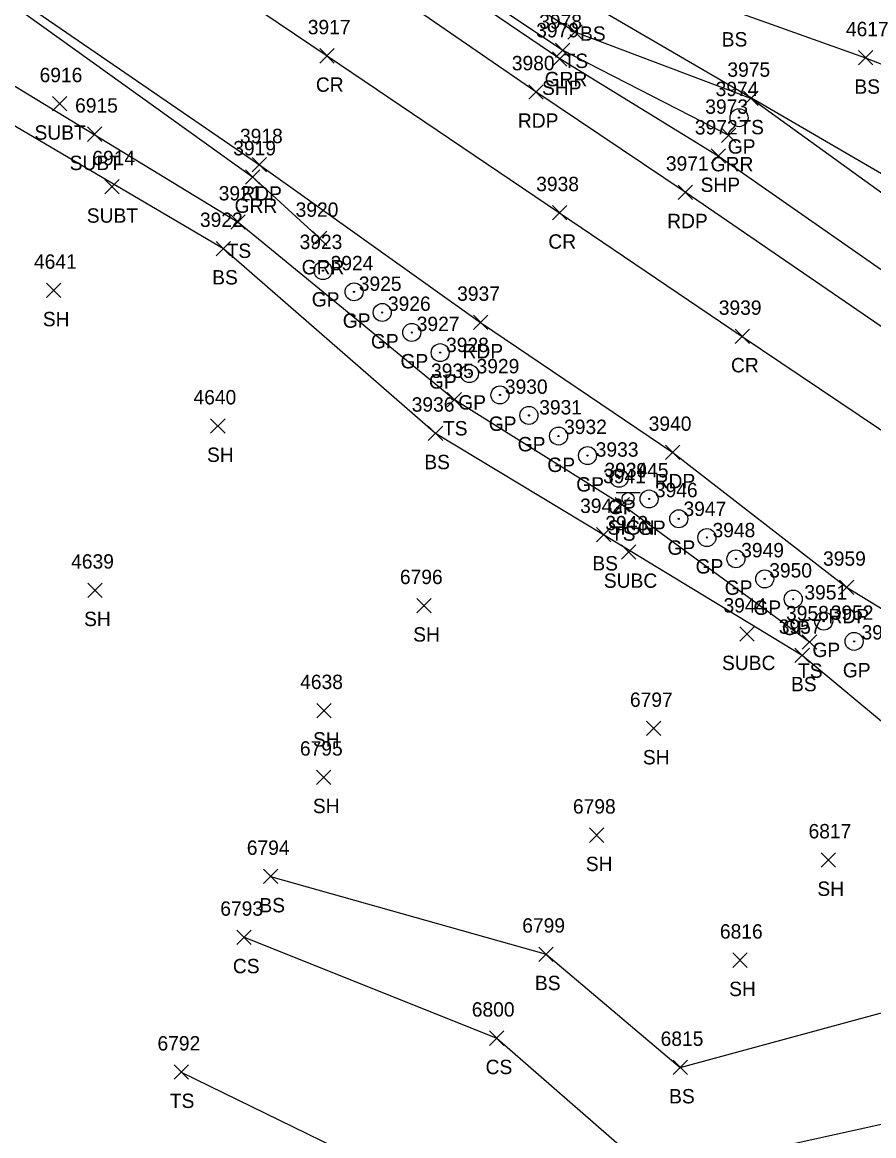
# Model space of a CAD drawing. Extents: x 1505656 to 1508446, y 700805 to 703031.
# Drawn here: x 1507222.6 to 1507341.1, y 701441 to 701595.9 of the extents above; entities that cross this region are included whole.
import ezdxf

# ---------------------------------------------------------------- set-up
doc = ezdxf.new("R2010")
doc.units = 0
for name, color, linetype in [('L_A', 7, 'Continuous'), ('L_I', 7, 'Continuous'), ('L_TIC', 7, 'Continuous'), ('LELB', 7, 'Continuous'), ('P_A', 7, 'Continuous'), ('P_I', 7, 'Continuous'), ('P_TIC', 7, 'Continuous'), ('PET', 7, 'Continuous'), ('PRC', 7, 'Continuous'), ('PSP', 7, 'Continuous'), ('R_A', 7, 'Continuous'), ('R_I', 7, 'Continuous'), ('R_TIC', 7, 'Continuous'), ('RGP', 7, 'Continuous'), ('RGR', 7, 'Continuous'), ('S_A', 7, 'Continuous'), ('S_I', 7, 'Continuous'), ('SSGN', 7, 'Continuous'), ('U_A', 7, 'Continuous'), ('U_I', 7, 'Continuous'), ('U_TIC', 7, 'Continuous')]:
    doc.layers.add(name, color=color, linetype=linetype)

msp = doc.modelspace()

# ---------------------------------------------------------------- linework, layer by layer
at = {"layer": 'L_TIC'}
for points in [[(1507298.55, 701593.54), (1507300.55, 701595.54)], [(1507300.55, 701593.54), (1507298.55, 701595.54)], [(1507338.98, 701589.96), (1507340.98, 701591.96)], [(1507340.98, 701589.96), (1507338.98, 701591.96)], [(1507323.01, 701584.32), (1507325.01, 701586.32)], [(1507325.01, 701584.32), (1507323.01, 701586.32)], [(1507251.67, 701567.12), (1507253.67, 701569.12)], [(1507253.67, 701567.12), (1507251.67, 701569.12)], [(1507249.63, 701563.43), (1507251.63, 701565.43)], [(1507251.63, 701563.43), (1507249.63, 701565.43)], [(1507226.02, 701557.62), (1507228.02, 701559.62)], [(1507228.02, 701557.62), (1507226.02, 701559.62)], [(1507281.77, 701542.43), (1507283.77, 701544.43)], [(1507283.77, 701542.43), (1507281.77, 701544.43)], [(1507248.86, 701538.75), (1507250.86, 701540.75)], [(1507250.86, 701538.75), (1507248.86, 701540.75)], [(1507279.14, 701537.74), (1507281.14, 701539.74)], [(1507281.14, 701537.74), (1507279.14, 701539.74)], [(1507305.14, 701527.79), (1507307.14, 701529.79)], [(1507307.14, 701527.79), (1507305.14, 701529.79)], [(1507302.52, 701523.65), (1507304.52, 701525.65)], [(1507304.52, 701523.65), (1507302.52, 701525.65)], [(1507231.76, 701515.91), (1507233.76, 701517.91)], [(1507233.76, 701515.91), (1507231.76, 701517.91)], [(1507277.55, 701513.76), (1507279.55, 701515.76)], [(1507279.55, 701513.76), (1507277.55, 701515.76)], [(1507331.17, 701508.72), (1507333.17, 701510.72)], [(1507333.17, 701508.72), (1507331.17, 701510.72)], [(1507330.15, 701506.85), (1507332.15, 701508.85)], [(1507332.15, 701506.85), (1507330.15, 701508.85)], [(1507263.62, 701499.16), (1507265.62, 701501.16)], [(1507265.62, 701499.16), (1507263.62, 701501.16)], [(1507309.5, 701496.68), (1507311.5, 701498.68)], [(1507311.5, 701496.68), (1507309.5, 701498.68)], [(1507263.59, 701489.9), (1507265.59, 701491.9)], [(1507265.59, 701489.9), (1507263.59, 701491.9)], [(1507301.56, 701481.84), (1507303.56, 701483.84)], [(1507303.56, 701481.84), (1507301.56, 701483.84)], [(1507333.78, 701478.39), (1507335.78, 701480.39)], [(1507335.78, 701478.39), (1507333.78, 701480.39)], [(1507256.2, 701476.1), (1507258.2, 701478.1)], [(1507258.2, 701476.1), (1507256.2, 701478.1)], [(1507252.51, 701467.63), (1507254.51, 701469.63)], [(1507254.51, 701467.63), (1507252.51, 701469.63)], [(1507294.53, 701465.28), (1507296.53, 701467.28)], [(1507296.53, 701465.28), (1507294.53, 701467.28)], [(1507321.5, 701464.45), (1507323.5, 701466.45)], [(1507323.5, 701464.45), (1507321.5, 701466.45)], [(1507287.66, 701453.6), (1507289.66, 701455.6)], [(1507289.66, 701453.6), (1507287.66, 701455.6)], [(1507243.77, 701448.89), (1507245.77, 701450.89)], [(1507245.77, 701448.89), (1507243.77, 701450.89)], [(1507313.2, 701449.53), (1507315.2, 701451.53)], [(1507315.2, 701449.53), (1507313.2, 701451.53)]]:
    msp.add_lwpolyline(points, dxfattribs=at)
at = {"layer": 'LELB'}
for points in [[(1507389.87, 701543.47), (1507364.48, 701561.85), (1507301.81, 701598.33), (1507262.96, 701621.17), (1507238.69, 701635.33), (1507228.62, 701642.18), (1507195.21, 701666.36), (1507195.45, 701673.67), (1507195.45, 701673.62), (1507166.37, 701693.97), (1507153.7, 701702.61), (1507143.46, 701707.63), (1507119.44, 701724.95), (1507096.28, 701741.3), (1507098.84, 701745.06), (1507084.55, 701753.38), (1507076.37, 701753.77)], [(1507075.08, 701690.04), (1507094.55, 701675.71), (1507133.54, 701651.69), (1507140.29, 701642.88), (1507155.65, 701622.81), (1507167.35, 701614.93), (1507200.83, 701593.7), (1507250.63, 701564.43), (1507280.14, 701538.74), (1507303.52, 701524.65), (1507331.15, 701507.85)], [(1507247.4, 701638.91), (1507254.77, 701631.75), (1507267.97, 701626.49), (1507283.55, 701614.76), (1507308.22, 701603.82), (1507321.52, 701597.53), (1507339.98, 701590.96), (1507360.12, 701583.08), (1507370.14, 701579.77), (1507375.06, 701578.83), (1507386.19, 701575.24), (1507411.11, 701568.91)], [(1507386.87, 701538.57), (1507361.57, 701558.19), (1507324.01, 701585.32), (1507299.55, 701594.54), (1507261.37, 701618.9), (1507238.69, 701635.33)], [(1507203.37, 701598.11), (1507252.67, 701568.12), (1507282.77, 701543.43), (1507306.14, 701528.79), (1507332.17, 701509.72)], [(1507331.15, 701507.85), (1507360.68, 701483.28)], [(1507257.2, 701477.1), (1507295.53, 701466.28), (1507314.2, 701450.53), (1507345.26, 701458.95), (1507373.48, 701458.07), (1507401.59, 701448.68)], [(1507253.51, 701468.63), (1507288.66, 701454.6), (1507310.43, 701435.66), (1507348.27, 701444), (1507370.84, 701446.3), (1507401.59, 701448.68)], [(1507244.77, 701449.89), (1507281.83, 701431.77), (1507306.24, 701422.98), (1507349.34, 701422.75), (1507389.23, 701429.14), (1507420.95, 701414.98), (1507446.82, 701397.27), (1507479.15, 701378.11), (1507493.85, 701367.81), (1507514.9, 701342.52), (1507491.37, 701327.79), (1507458.66, 701337.87), (1507423.97, 701348.78), (1507386.76, 701365.39), (1507354.41, 701381.26)]]:
    msp.add_lwpolyline(points, dxfattribs=at)
at = {"layer": 'P_TIC'}
for points in [[(1507264.06, 701590.23), (1507266.06, 701592.23)], [(1507266.06, 701590.23), (1507264.06, 701592.23)], [(1507296.42, 701589.8), (1507298.42, 701591.8)], [(1507298.42, 701589.8), (1507296.42, 701591.8)], [(1507293.11, 701585.22), (1507295.11, 701587.22)], [(1507295.11, 701585.22), (1507293.11, 701587.22)], [(1507318.48, 701576.3), (1507320.48, 701578.3)], [(1507320.48, 701576.3), (1507318.48, 701578.3)], [(1507254.64, 701575.09), (1507256.64, 701577.09)], [(1507256.64, 701575.09), (1507254.64, 701577.09)], [(1507313.88, 701571.26), (1507315.88, 701573.26)], [(1507315.88, 701571.26), (1507313.88, 701573.26)], [(1507296.41, 701568.41), (1507298.41, 701570.41)], [(1507298.41, 701568.41), (1507296.41, 701570.41)], [(1507285.41, 701553.16), (1507287.41, 701555.16)], [(1507287.41, 701553.16), (1507285.41, 701555.16)], [(1507321.82, 701551.21), (1507323.82, 701553.21)], [(1507323.82, 701551.21), (1507321.82, 701553.21)], [(1507312.14, 701535.08), (1507314.14, 701537.08)], [(1507314.14, 701535.08), (1507312.14, 701537.08)], [(1507336.33, 701516.31), (1507338.33, 701518.31)], [(1507338.33, 701516.31), (1507336.33, 701518.31)]]:
    msp.add_lwpolyline(points, dxfattribs=at)
at = {"layer": 'PET'}
for points in [[(1507378.59, 701528.73), (1507351.16, 701547.4), (1507314.88, 701572.26), (1507294.11, 701586.22), (1507256.28, 701612.27), (1507223.68, 701635.26), (1507191.52, 701659.04), (1507185.41, 701663.24), (1507156.11, 701681.55), (1507130.98, 701696.87), (1507096.16, 701719.91), (1507064.32, 701737.66), (1507038.74, 701752.58), (1507011.47, 701766.55), (1506986.91, 701777.55), (1506973.48, 701783.54), (1506938.47, 701797.09), (1506905.53, 701808.93), (1506877.58, 701817.04), (1506846.41, 701824.78), (1506827.4, 701828.82), (1506804.26, 701834.04), (1506782.21, 701837.88), (1506762.06, 701842.49)], [(1507210, 701607.35), (1507255.64, 701576.09), (1507286.41, 701554.16), (1507313.14, 701536.08), (1507337.33, 701517.31), (1507360.09, 701503.47)]]:
    msp.add_lwpolyline(points, dxfattribs=at)
at = {"layer": 'PRC'}
msp.add_lwpolyline([(1507221.62, 701620.55), (1507265.06, 701591.23), (1507297.41, 701569.41), (1507322.82, 701552.21), (1507349.85, 701534.03), (1507370.6, 701519.74)], dxfattribs=at)
at = {"layer": 'PSP'}
msp.add_lwpolyline([(1507382.73, 701533.52), (1507354.73, 701552.72), (1507319.48, 701577.3), (1507297.42, 701590.8), (1507259.58, 701616.5), (1507227.21, 701639.99), (1507194.31, 701663.43), (1507160.97, 701687.92), (1507137.4, 701705.45), (1507106.21, 701729.57), (1507075.31, 701752.35), (1507059.92, 701763.53), (1507033.38, 701782.57), (1507002.26, 701805.46), (1506985.6, 701817.32), (1506980.95, 701818.44), (1506978.16, 701819.92), (1506965.68, 701828.93)], dxfattribs=at)
at = {"layer": 'R_TIC'}
for points in [[(1507296.83, 701591), (1507298.83, 701593)], [(1507298.83, 701591), (1507296.83, 701593)], [(1507319.93, 701579.17), (1507321.93, 701581.17)], [(1507321.93, 701579.17), (1507319.93, 701581.17)], [(1507253.7, 701573.39), (1507255.7, 701575.39)], [(1507255.7, 701573.39), (1507253.7, 701575.39)], [(1507263.03, 701564.84), (1507265.03, 701566.84)], [(1507265.03, 701564.84), (1507263.03, 701566.84)]]:
    msp.add_lwpolyline(points, dxfattribs=at)
at = {"layer": 'RGP'}
for p, q in [((1507322.37, 701582.63), (1507322.37, 701582.63)), ((1507264.49, 701561.36), (1507264.49, 701561.36)), ((1507268.81, 701558.41), (1507268.81, 701558.41)), ((1507272.73, 701555.54), (1507272.73, 701555.54)), ((1507276.84, 701552.76), (1507276.84, 701552.76)), ((1507280.79, 701549.95), (1507280.79, 701549.95)), ((1507284.87, 701547.03), (1507284.87, 701547.03)), ((1507289.11, 701544.07), (1507289.11, 701544.07)), ((1507293.14, 701541.22), (1507293.14, 701541.22)), ((1507297.26, 701538.35), (1507297.26, 701538.35)), ((1507301.29, 701535.63), (1507301.29, 701535.63)), ((1507305.69, 701532.48), (1507305.69, 701532.48)), ((1507309.86, 701529.6), (1507309.86, 701529.6)), ((1507313.98, 701526.84), (1507313.98, 701526.84)), ((1507317.9, 701524.23), (1507317.9, 701524.23)), ((1507321.94, 701521.27), (1507321.94, 701521.27)), ((1507325.94, 701518.48), (1507325.94, 701518.48)), ((1507329.91, 701515.67), (1507329.91, 701515.67)), ((1507334.15, 701512.61), (1507334.15, 701512.61)), ((1507338.38, 701509.79), (1507338.38, 701509.79))]:
    msp.add_line(p, q, dxfattribs=at)
for centre, radius in [((1507322.37, 701582.63), 1.25), ((1507322.37, 701582.63), 0.0833), ((1507264.49, 701561.36), 1.25), ((1507264.49, 701561.36), 0.0833), ((1507268.81, 701558.41), 1.25), ((1507268.81, 701558.41), 0.0833), ((1507272.73, 701555.54), 1.25), ((1507272.73, 701555.54), 0.0833), ((1507276.84, 701552.76), 1.25), ((1507276.84, 701552.76), 0.0833), ((1507280.79, 701549.95), 1.25), ((1507280.79, 701549.95), 0.0833), ((1507284.87, 701547.03), 1.25), ((1507284.87, 701547.03), 0.0833), ((1507289.11, 701544.07), 1.25), ((1507289.11, 701544.07), 0.0833), ((1507293.14, 701541.22), 1.25), ((1507293.14, 701541.22), 0.0833), ((1507297.26, 701538.35), 1.25), ((1507297.26, 701538.35), 0.0833), ((1507301.29, 701535.63), 1.25), ((1507301.29, 701535.63), 0.0833), ((1507305.69, 701532.48), 1.25), ((1507305.69, 701532.48), 0.0833), ((1507309.86, 701529.6), 1.25), ((1507309.86, 701529.6), 0.0833), ((1507313.98, 701526.84), 1.25), ((1507313.98, 701526.84), 0.0833), ((1507317.9, 701524.23), 1.25), ((1507317.9, 701524.23), 0.0833), ((1507321.94, 701521.27), 1.25), ((1507321.94, 701521.27), 0.0833), ((1507325.94, 701518.48), 1.25), ((1507325.94, 701518.48), 0.0833), ((1507329.91, 701515.67), 1.25), ((1507329.91, 701515.67), 0.0833), ((1507334.15, 701512.61), 1.25), ((1507334.15, 701512.61), 0.0833), ((1507338.38, 701509.79), 1.25), ((1507338.38, 701509.79), 0.0833)]:
    msp.add_circle(centre, radius, dxfattribs=at)
at = {"layer": 'RGR'}
for points in [[(1506551.24, 701797.84), (1506571.59, 701801.36), (1506614.43, 701805.89), (1506642.25, 701806.94), (1506685.18, 701808.53), (1506719.99, 701808.29), (1506758.76, 701805.83), (1506800.88, 701800.84), (1506837.73, 701793.83), (1506878.73, 701783.93), (1506932.12, 701767.5), (1506956.3, 701757.77), (1506981.82, 701746.54), (1507005.68, 701734.48), (1507036.84, 701717.62), (1507049.28, 701710.58), (1507081.07, 701691.67), (1507098.39, 701680.19), (1507136.76, 701655.28), (1507148.64, 701647.4), (1507175.49, 701629.55), (1507209.72, 701606.66), (1507254.7, 701574.39), (1507264.03, 701565.84)], [(1507320.93, 701580.17), (1507297.83, 701592), (1507260.15, 701617.12), (1507227.45, 701640.36), (1507194.99, 701663.85)]]:
    msp.add_lwpolyline(points, dxfattribs=at)
at = {"layer": 'SSGN'}
for p, q in [((1507305.28, 701530.49), (1507308.62, 701530.49)), ((1507306.93, 701529.65), (1507306.93, 701529.65))]:
    msp.add_line(p, q, dxfattribs=at)
msp.add_circle((1507306.93, 701529.65), 0.833, dxfattribs=at)
at = {"layer": 'U_TIC'}
for points in [[(1507226.85, 701583.57), (1507228.85, 701585.57)], [(1507228.85, 701583.57), (1507226.85, 701585.57)], [(1507231.74, 701579.34), (1507233.74, 701581.34)], [(1507233.74, 701579.34), (1507231.74, 701581.34)], [(1507234.14, 701572.02), (1507236.14, 701574.02)], [(1507236.14, 701572.02), (1507234.14, 701574.02)], [(1507306.03, 701521.24), (1507308.03, 701523.24)], [(1507308.03, 701521.24), (1507306.03, 701523.24)], [(1507322.47, 701509.8), (1507324.47, 701511.8)], [(1507324.47, 701509.8), (1507322.47, 701511.8)]]:
    msp.add_lwpolyline(points, dxfattribs=at)

# ---------------------------------------------------------------- texts
at = {"layer": 'L_A'}
for s, p in [('BS', (1507300.25, 701593.33)), ('BS', (1507319.96, 701592.53)), ('TS', (1507297.96, 701589.54)), ('BS', (1507338.42, 701585.96)), ('TS', (1507322.42, 701580.32)), ('TS', (1507251.08, 701563.12)), ('BS', (1507249.07, 701559.43)), ('SH', (1507225.51, 701553.62)), ('TS', (1507281.18, 701538.43)), ('SH', (1507248.35, 701534.75)), ('BS', (1507278.58, 701533.74)), ('TS', (1507304.55, 701523.79)), ('BS', (1507301.96, 701519.65)), ('SH', (1507231.25, 701511.91)), ('SH', (1507277.04, 701509.76)), ('TS', (1507330.58, 701504.72)), ('BS', (1507329.6, 701502.85)), ('SH', (1507263.1, 701495.16)), ('SH', (1507308.99, 701492.68)), ('SH', (1507263.08, 701485.9)), ('SH', (1507301.05, 701477.84)), ('SH', (1507333.27, 701474.39)), ('BS', (1507255.64, 701472.1)), ('CS', (1507251.95, 701463.63)), ('BS', (1507293.97, 701461.28)), ('SH', (1507320.99, 701460.45)), ('CS', (1507287.11, 701449.6)), ('TS', (1507243.18, 701444.89)), ('BS', (1507312.64, 701445.53))]:
    msp.add_text(s, height=2, dxfattribs=at).set_placement(p)
at = {"layer": 'L_I'}
for s, p in [('4617', (1507337.24, 701593.96)), ('3975', (1507320.75, 701588.32)), ('3921', (1507249.98, 701571.12)), ('3922', (1507247.37, 701567.43)), ('4641', (1507224.28, 701561.62)), ('3935', (1507279.52, 701546.43)), ('4640', (1507246.47, 701542.75)), ('3936', (1507276.83, 701541.74)), ('3941', (1507303.45, 701531.79)), ('3942', (1507300.26, 701527.65)), ('4639', (1507229.45, 701519.91)), ('6796', (1507275.19, 701517.76)), ('3958', (1507328.91, 701512.72)), ('3957', (1507327.9, 701510.85)), ('4638', (1507261.31, 701503.16)), ('6797', (1507307.19, 701500.68)), ('6795', (1507261.28, 701493.9)), ('6798', (1507299.26, 701485.84)), ('6817', (1507332.04, 701482.39)), ('6794', (1507253.89, 701480.1)), ('6793', (1507250.2, 701471.63)), ('6799', (1507292.21, 701469.28)), ('6816', (1507319.71, 701468.45)), ('6800', (1507285.19, 701457.6)), ('6815', (1507311.46, 701453.53)), ('6792', (1507241.46, 701452.89))]:
    msp.add_text(s, height=2, dxfattribs=at).set_placement(p)
at = {"layer": 'P_A'}
for s, p in [('CR', (1507263.5, 701586.23)), ('SHP', (1507294.96, 701585.8)), ('RDP', (1507291.6, 701581.22)), ('RDP', (1507253.12, 701571.09)), ('SHP', (1507317.02, 701572.3)), ('RDP', (1507312.37, 701567.26)), ('CR', (1507295.84, 701564.41)), ('RDP', (1507283.9, 701549.16)), ('CR', (1507321.25, 701547.21)), ('RDP', (1507310.63, 701531.08)), ('RDP', (1507334.81, 701512.31))]:
    msp.add_text(s, height=2, dxfattribs=at).set_placement(p)
at = {"layer": 'P_I'}
for s, p in [('3917', (1507262.37, 701594.23)), ('3979', (1507294.15, 701593.8)), ('3980', (1507290.76, 701589.22)), ('3918', (1507252.94, 701579.09)), ('3972', (1507316.22, 701580.3)), ('3971', (1507312.19, 701575.26)), ('3938', (1507294.15, 701572.41)), ('3937', (1507283.15, 701557.16)), ('3939', (1507319.55, 701555.21)), ('3940', (1507309.8, 701539.08)), ('3959', (1507334.06, 701520.31))]:
    msp.add_text(s, height=2, dxfattribs=at).set_placement(p)
at = {"layer": 'R_A'}
for s, p in [('GRR', (1507295.32, 701587)), ('GP', (1507320.8, 701577.63)), ('GRR', (1507318.42, 701575.17)), ('GRR', (1507252.19, 701569.39)), ('GRR', (1507261.52, 701560.84)), ('GP', (1507262.92, 701556.36)), ('GP', (1507267.24, 701553.41)), ('GP', (1507271.16, 701550.54)), ('GP', (1507275.27, 701547.76)), ('GP', (1507279.22, 701544.95)), ('GP', (1507283.3, 701542.03)), ('GP', (1507287.55, 701539.07)), ('GP', (1507291.57, 701536.22)), ('GP', (1507295.7, 701533.35)), ('GP', (1507299.72, 701530.63)), ('GP', (1507304.13, 701527.48)), ('GP', (1507308.29, 701524.6)), ('GP', (1507312.41, 701521.84)), ('GP', (1507316.33, 701519.23)), ('GP', (1507320.38, 701516.27)), ('GP', (1507324.37, 701513.48)), ('GP', (1507328.34, 701510.67)), ('GP', (1507332.58, 701507.61)), ('GP', (1507336.81, 701504.79))]:
    msp.add_text(s, height=2, dxfattribs=at).set_placement(p)
at = {"layer": 'R_I'}
for s, p in [('3978', (1507294.57, 701595)), ('3974', (1507319.11, 701585.63)), ('3973', (1507317.67, 701583.17)), ('3919', (1507252, 701577.39)), ('3920', (1507260.68, 701568.84)), ('3923', (1507261.23, 701564.36)), ('3924', (1507265.55, 701561.41)), ('3925', (1507269.47, 701558.54)), ('3926', (1507273.52, 701555.76)), ('3927', (1507277.53, 701552.95)), ('3928', (1507281.61, 701550.03)), ('3929', (1507285.85, 701547.07)), ('3930', (1507289.79, 701544.22)), ('3931', (1507294.57, 701541.35)), ('3932', (1507298.03, 701538.63)), ('3933', (1507302.43, 701535.48)), ('3945', (1507306.6, 701532.6)), ('3946', (1507310.66, 701529.84)), ('3947', (1507314.64, 701527.23)), ('3948', (1507318.68, 701524.27)), ('3949', (1507322.67, 701521.48)), ('3950', (1507326.57, 701518.67)), ('3951', (1507331.46, 701515.61)), ('3952', (1507335.12, 701512.79)), ('3953', (1507339.41, 701510.05))]:
    msp.add_text(s, height=2, dxfattribs=at).set_placement(p)
at = {"layer": 'S_A'}
msp.add_text('SIGN', height=2, dxfattribs=at).set_placement((1507304.07, 701524.63))
at = {"layer": 'S_I'}
msp.add_text('3934', height=2, dxfattribs=at).set_placement((1507303.65, 701532.63))
at = {"layer": 'U_A'}
for s, p in [('SUBT', (1507224.35, 701579.57)), ('SUBT', (1507229.24, 701575.34)), ('SUBT', (1507231.63, 701568.02)), ('SUBC', (1507303.56, 701517.24)), ('SUBC', (1507320, 701505.8))]:
    msp.add_text(s, height=2, dxfattribs=at).set_placement(p)
at = {"layer": 'U_I'}
for s, p in [('6916', (1507225.06, 701587.57)), ('6915', (1507230, 701583.34)), ('6914', (1507232.4, 701576.02)), ('3943', (1507303.77, 701525.24)), ('3944', (1507320.21, 701513.8))]:
    msp.add_text(s, height=2, dxfattribs=at).set_placement(p)

doc.saveas('drawing.dxf')
